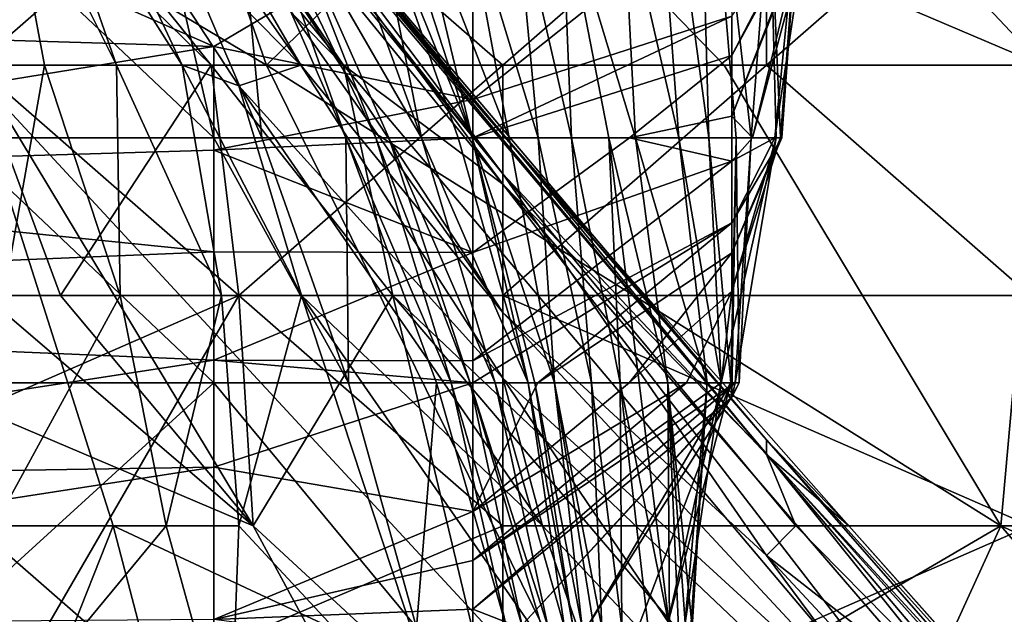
# Model space of a CAD drawing. Extents: x -1.1 to 1.1, y -0.36 to 0.36.
# Tile 436 of 482: x 0.985 to 1.0016, y 0.1749 to 0.185. Entities that reach past the tile are written whole.
import ezdxf

# ---------------------------------------------------------------- set-up
doc = ezdxf.new("R2010")
doc.units = 0

msp = doc.modelspace()

# ---------------------------------------------------------------- linework, layer by layer
for points in [[(0.988195, 0.184193, 0.272269), (0.978797, 0.195912, 0.272269), (0.990441, 0.184193, 0.276175)], [(0.978797, 0.195912, 0.272269), (0.984132, 0.192005, 0.276175), (0.990441, 0.184193, 0.276175)], [(0.984194, 0.188099, 0.271538), (0.978797, 0.195912, 0.272269), (0.988195, 0.184193, 0.272269)], [(1.002279, 0.184193, 0.737112), (1.004999, 0.188099, 0.744925), (0.99126, 0.195912, 0.737112)], [(0.993113, 0.188099, 0.7293), (1.002279, 0.184193, 0.737112), (0.99126, 0.195912, 0.737112)], [(0.985129, 0.192005, 0.280081), (0.990441, 0.184193, 0.276175), (0.984132, 0.192005, 0.276175)], [(0.985129, 0.192005, 0.280081), (0.988665, 0.188196, 0.283987), (0.993136, 0.182177, 0.280081)], [(0.985129, 0.192005, 0.280081), (0.993136, 0.182177, 0.280081), (0.990441, 0.184193, 0.276175)], [(0.987446, 0.188099, 0.326956), (0.993136, 0.180001, 0.330862), (0.985264, 0.192005, 0.315237)], [(0.985264, 0.192005, 0.315237), (0.993136, 0.182349, 0.315237), (0.988571, 0.188099, 0.311331)], [(0.993136, 0.182349, 0.315237), (0.985264, 0.192005, 0.315237), (0.993136, 0.180001, 0.330862)], [(0.995512, 0.191259, 0.124121), (0.995172, 0.187109, 0.139149), (0.996123, 0.182959, 0.135392)], [(0.996628, 0.182959, 0.127878), (0.995512, 0.191259, 0.124121), (0.996123, 0.182959, 0.135392)], [(0.9964, 0.191259, 0.112849), (0.995512, 0.191259, 0.124121), (0.996628, 0.182959, 0.127878)], [(0.996628, 0.182959, 0.127878), (0.997093, 0.182959, 0.120364), (0.9964, 0.191259, 0.112849)], [(0.997665, 0.187109, 0.105335), (0.9964, 0.191259, 0.112849), (0.997349, 0.182959, 0.116607)], [(0.997349, 0.182959, 0.116607), (0.9964, 0.191259, 0.112849), (0.997093, 0.182959, 0.120364)], [(0.979723, 0.180287, 0.266531), (0.975252, 0.188099, 0.266985), (0.988909, 0.17638, 0.268362)], [(0.988909, 0.17638, 0.268362), (0.975252, 0.188099, 0.266985), (0.984194, 0.184193, 0.269158)], [(0.987758, 0.188099, 0.721487), (0.982569, 0.188099, 0.713675), (0.989132, 0.184193, 0.717581)], [(0.989132, 0.184193, 0.717581), (0.982569, 0.188099, 0.713675), (0.984051, 0.184193, 0.709769)], [(0.985371, 0.184193, 0.350394), (0.984641, 0.188099, 0.346487), (0.984172, 0.184193, 0.3543)], [(0.988195, 0.184193, 0.272269), (0.984194, 0.184193, 0.269158), (0.984194, 0.188099, 0.271538)], [(0.984194, 0.184193, 0.519639), (0.988665, 0.188099, 0.520144), (0.993136, 0.184193, 0.523956)], [(0.984194, 0.188099, 0.51771), (0.988665, 0.188099, 0.520144), (0.984194, 0.184193, 0.519639)], [(0.985371, 0.184193, 0.350394), (0.986591, 0.184193, 0.346487), (0.984641, 0.188099, 0.346487)], [(0.985231, 0.188099, 0.342581), (0.984641, 0.188099, 0.346487), (0.986591, 0.184193, 0.346487)], [(0.987704, 0.184193, 0.342581), (0.985231, 0.188099, 0.342581), (0.986591, 0.184193, 0.346487)], [(0.985882, 0.188099, 0.338675), (0.985231, 0.188099, 0.342581), (0.987704, 0.184193, 0.342581)], [(0.989715, 0.184193, 0.330862), (0.986992, 0.188099, 0.330862), (0.985882, 0.188099, 0.338675)], [(0.989715, 0.184193, 0.330862), (0.985882, 0.188099, 0.338675), (0.988665, 0.183843, 0.338675)], [(0.988665, 0.183843, 0.338675), (0.985882, 0.188099, 0.338675), (0.987704, 0.184193, 0.342581)], [(0.986992, 0.188099, 0.330862), (0.989715, 0.184193, 0.330862), (0.987446, 0.188099, 0.326956)], [(0.987446, 0.188099, 0.326956), (0.989715, 0.184193, 0.330862), (0.993136, 0.180001, 0.330862)], [(0.993113, 0.188099, 0.7293), (0.987758, 0.188099, 0.721487), (0.989132, 0.184193, 0.717581)], [(0.988571, 0.188099, 0.311331), (0.993136, 0.182349, 0.315237), (0.988822, 0.188099, 0.303519)], [(0.997607, 0.177602, 0.283987), (0.988665, 0.188196, 0.283987), (0.997607, 0.17784, 0.287894)], [(0.988665, 0.188196, 0.283987), (0.997607, 0.177602, 0.283987), (0.993136, 0.182177, 0.280081)], [(0.988665, 0.188196, 0.283987), (0.98891, 0.188099, 0.2918), (0.997607, 0.17784, 0.287894)], [(0.993136, 0.184193, 0.523956), (0.988665, 0.188099, 0.520144), (0.997607, 0.188099, 0.525588)], [(0.993136, 0.183028, 0.295706), (0.98891, 0.188099, 0.2918), (0.988822, 0.188099, 0.303519)], [(0.993136, 0.182349, 0.315237), (0.997607, 0.177593, 0.311331), (0.988822, 0.188099, 0.303519)], [(0.993136, 0.183028, 0.295706), (0.988822, 0.188099, 0.303519), (0.997607, 0.177593, 0.311331)], [(0.997607, 0.17784, 0.287894), (0.98891, 0.188099, 0.2918), (0.993136, 0.183028, 0.295706)], [(0.989132, 0.184193, 0.717581), (0.99689, 0.184193, 0.7293), (0.993113, 0.188099, 0.7293)], [(1.002279, 0.184193, 0.737112), (0.993113, 0.188099, 0.7293), (0.99689, 0.184193, 0.7293)], [(0.997607, 0.184193, 0.526399), (0.993136, 0.184193, 0.523956), (0.997607, 0.188099, 0.525588)], [(0.997607, 0.184193, 0.526399), (0.997607, 0.188099, 0.525588), (1.002078, 0.188099, 0.528384)], [(0.997607, 0.184193, 0.526399), (1.002078, 0.188099, 0.528384), (1.002078, 0.180287, 0.529712)], [(0.98385, 0.186447, 0.067764), (0.992629, 0.187109, 0.064335), (0.98824, 0.184507, 0.075278)], [(0.98385, 0.182959, 0.270482), (0.98824, 0.182959, 0.26772), (0.98385, 0.187109, 0.269729)], [(0.98824, 0.182959, 0.26772), (0.987278, 0.187109, 0.266891), (0.98385, 0.187109, 0.269729)], [(0.98824, 0.182959, 0.26772), (0.989052, 0.182959, 0.266891), (0.987278, 0.187109, 0.266891)], [(0.987278, 0.187109, 0.266891), (0.989052, 0.182959, 0.266891), (0.98867, 0.187109, 0.263134)], [(0.98824, 0.184507, 0.075278), (0.992629, 0.187109, 0.064335), (0.992629, 0.183612, 0.079035)], [(0.989052, 0.182959, 0.266891), (0.990476, 0.182959, 0.263134), (0.98867, 0.187109, 0.263134)], [(0.989003, 0.187109, 0.25562), (0.98867, 0.187109, 0.263134), (0.990476, 0.182959, 0.263134)], [(0.990986, 0.182959, 0.251863), (0.989003, 0.187109, 0.25562), (0.990476, 0.182959, 0.263134)], [(0.989367, 0.187109, 0.244349), (0.989003, 0.187109, 0.25562), (0.990986, 0.182959, 0.251863)], [(0.991761, 0.182959, 0.22932), (0.989367, 0.187109, 0.244349), (0.991209, 0.182959, 0.244349)], [(0.989367, 0.187109, 0.244349), (0.991761, 0.182959, 0.22932), (0.990248, 0.187109, 0.225563)], [(0.991209, 0.182959, 0.244349), (0.989367, 0.187109, 0.244349), (0.990986, 0.182959, 0.251863)], [(0.990936, 0.187109, 0.210535), (0.990248, 0.187109, 0.225563), (0.991761, 0.182959, 0.22932)], [(0.992383, 0.182959, 0.210535), (0.990936, 0.187109, 0.210535), (0.991761, 0.182959, 0.22932)], [(0.992618, 0.182959, 0.20302), (0.990936, 0.187109, 0.210535), (0.992383, 0.182959, 0.210535)], [(0.992618, 0.182959, 0.20302), (0.991277, 0.187109, 0.20302), (0.990936, 0.187109, 0.210535)], [(0.991631, 0.187109, 0.195506), (0.991277, 0.187109, 0.20302), (0.992618, 0.182959, 0.20302)], [(0.993246, 0.182959, 0.187992), (0.991631, 0.187109, 0.195506), (0.992618, 0.182959, 0.20302)], [(0.993246, 0.182959, 0.187992), (0.992476, 0.187109, 0.180478), (0.991631, 0.187109, 0.195506)], [(0.993739, 0.182959, 0.176721), (0.992476, 0.187109, 0.180478), (0.993246, 0.182959, 0.187992)], [(0.99335, 0.187109, 0.165449), (0.992476, 0.187109, 0.180478), (0.993739, 0.182959, 0.176721)], [(0.997019, 0.185025, 0.082792), (0.992629, 0.183612, 0.079035), (0.997019, 0.187109, 0.071361)], [(0.992629, 0.187109, 0.064335), (0.997019, 0.187109, 0.071361), (0.992629, 0.183612, 0.079035)], [(0.994303, 0.182959, 0.165449), (0.99335, 0.187109, 0.165449), (0.993739, 0.182959, 0.176721)], [(0.99413, 0.187109, 0.154178), (0.99335, 0.187109, 0.165449), (0.994303, 0.182959, 0.165449)], [(0.994934, 0.182959, 0.154178), (0.99413, 0.187109, 0.154178), (0.994303, 0.182959, 0.165449)], [(0.995386, 0.182959, 0.146664), (0.99413, 0.187109, 0.154178), (0.994934, 0.182959, 0.154178)], [(0.995386, 0.182959, 0.146664), (0.995172, 0.187109, 0.139149), (0.99413, 0.187109, 0.154178)], [(0.996123, 0.182959, 0.135392), (0.995172, 0.187109, 0.139149), (0.995386, 0.182959, 0.146664)], [(0.998447, 0.187109, 0.082792), (0.998516, 0.187109, 0.08655), (0.997019, 0.184356, 0.08655)], [(0.997019, 0.185025, 0.082792), (0.998447, 0.187109, 0.082792), (0.997019, 0.184356, 0.08655)], [(0.998482, 0.187109, 0.090307), (0.997372, 0.182959, 0.094064), (0.997019, 0.183326, 0.090307)], [(0.998516, 0.187109, 0.08655), (0.998482, 0.187109, 0.090307), (0.997019, 0.183326, 0.090307)], [(0.997019, 0.184356, 0.08655), (0.998516, 0.187109, 0.08655), (0.997019, 0.183326, 0.090307)], [(0.997349, 0.182959, 0.116607), (0.99777, 0.182959, 0.109092), (0.997665, 0.187109, 0.105335)], [(0.997372, 0.182959, 0.094064), (0.998372, 0.187109, 0.094064), (0.997746, 0.182959, 0.097821)], [(0.998372, 0.187109, 0.094064), (0.997372, 0.182959, 0.094064), (0.998482, 0.187109, 0.090307)], [(0.997843, 0.182959, 0.105335), (0.997665, 0.187109, 0.105335), (0.99777, 0.182959, 0.109092)], [(0.997665, 0.187109, 0.105335), (0.997843, 0.182959, 0.105335), (0.99816, 0.187109, 0.097821)], [(0.997746, 0.182959, 0.097821), (0.99816, 0.187109, 0.097821), (0.997869, 0.182959, 0.101578)], [(0.998372, 0.187109, 0.094064), (0.99816, 0.187109, 0.097821), (0.997746, 0.182959, 0.097821)], [(0.997869, 0.182959, 0.101578), (0.99816, 0.187109, 0.097821), (0.997843, 0.182959, 0.105335)], [(0.975071, 0.184903, 0.075278), (0.98385, 0.186447, 0.067764), (0.98824, 0.184507, 0.075278)], [(0.98824, 0.184507, 0.075278), (0.975071, 0.18236, 0.08655), (0.975071, 0.184903, 0.075278)], [(0.992629, 0.182959, 0.081775), (0.997019, 0.185025, 0.082792), (0.997019, 0.184356, 0.08655)], [(0.992629, 0.182959, 0.081775), (0.992629, 0.183612, 0.079035), (0.997019, 0.185025, 0.082792)], [(0.975071, 0.18236, 0.08655), (0.98824, 0.184507, 0.075278), (0.98824, 0.182753, 0.082792)], [(0.992629, 0.183612, 0.079035), (0.98824, 0.182753, 0.082792), (0.98824, 0.184507, 0.075278)], [(0.992629, 0.182959, 0.081775), (0.997019, 0.184356, 0.08655), (0.995286, 0.182959, 0.08655)], [(0.997019, 0.183326, 0.090307), (0.995286, 0.182959, 0.08655), (0.997019, 0.184356, 0.08655)], [(0.979723, 0.180287, 0.520144), (0.984194, 0.184193, 0.519639), (0.988665, 0.180287, 0.523417)], [(0.981562, 0.17638, 0.694144), (0.986535, 0.17638, 0.701956), (0.984051, 0.184193, 0.709769)], [(0.984051, 0.184193, 0.709769), (0.994903, 0.172474, 0.709769), (0.989132, 0.184193, 0.717581)], [(0.986535, 0.17638, 0.701956), (0.994903, 0.172474, 0.709769), (0.984051, 0.184193, 0.709769)], [(0.985371, 0.184193, 0.350394), (0.984172, 0.184193, 0.3543), (0.984684, 0.180287, 0.3543)], [(0.985643, 0.180287, 0.268362), (0.988909, 0.17638, 0.268362), (0.984194, 0.184193, 0.269158)], [(0.988665, 0.180287, 0.523417), (0.984194, 0.184193, 0.519639), (0.993136, 0.184193, 0.523956)], [(0.984194, 0.184193, 0.269158), (0.988195, 0.184193, 0.272269), (0.985643, 0.180287, 0.268362)], [(0.984684, 0.180287, 0.3543), (0.986653, 0.180287, 0.350394), (0.985371, 0.184193, 0.350394)], [(0.986591, 0.184193, 0.346487), (0.985371, 0.184193, 0.350394), (0.986653, 0.180287, 0.350394)], [(0.988665, 0.180287, 0.270058), (0.985643, 0.180287, 0.268362), (0.988195, 0.184193, 0.272269)], [(0.988369, 0.180287, 0.346487), (0.986591, 0.184193, 0.346487), (0.986653, 0.180287, 0.350394)], [(0.987704, 0.184193, 0.342581), (0.986591, 0.184193, 0.346487), (0.988369, 0.180287, 0.346487)], [(0.989728, 0.180287, 0.342581), (0.987704, 0.184193, 0.342581), (0.988369, 0.180287, 0.346487)], [(0.987704, 0.184193, 0.342581), (0.989728, 0.180287, 0.342581), (0.988665, 0.183843, 0.338675)], [(0.990441, 0.184193, 0.276175), (0.991272, 0.180287, 0.272269), (0.988195, 0.184193, 0.272269)], [(0.991272, 0.180287, 0.272269), (0.988665, 0.180287, 0.270058), (0.988195, 0.184193, 0.272269)], [(0.993136, 0.180287, 0.525401), (0.988665, 0.180287, 0.523417), (0.993136, 0.184193, 0.523956)], [(0.988665, 0.183843, 0.338675), (0.993136, 0.178888, 0.334769), (0.989715, 0.184193, 0.330862)], [(0.989132, 0.184193, 0.717581), (1.00158, 0.17638, 0.725394), (0.99689, 0.184193, 0.7293)], [(1.00158, 0.17638, 0.725394), (0.989132, 0.184193, 0.717581), (0.994903, 0.172474, 0.709769)], [(0.989715, 0.184193, 0.330862), (0.993136, 0.178888, 0.334769), (0.993136, 0.180001, 0.330862)], [(0.991272, 0.180287, 0.272269), (0.990441, 0.184193, 0.276175), (1.003631, 0.168568, 0.276175)], [(0.990441, 0.184193, 0.276175), (0.993136, 0.182177, 0.280081), (1.003631, 0.168568, 0.276175)], [(0.993136, 0.180287, 0.525401), (0.997607, 0.184193, 0.526399), (1.002078, 0.180287, 0.529712)], [(0.993136, 0.180287, 0.525401), (0.993136, 0.184193, 0.523956), (0.997607, 0.184193, 0.526399)], [(0.99689, 0.184193, 0.7293), (1.00158, 0.17638, 0.725394), (1.002279, 0.184193, 0.737112)], [(1.00158, 0.17638, 0.725394), (1.010129, 0.172474, 0.733206), (1.002279, 0.184193, 0.737112)], [(0.988665, 0.183843, 0.338675), (0.989728, 0.180287, 0.342581), (0.99381, 0.17638, 0.338675)], [(0.988665, 0.183843, 0.338675), (0.99381, 0.17638, 0.338675), (0.993136, 0.178888, 0.334769)], [(0.98824, 0.182753, 0.082792), (0.992629, 0.183612, 0.079035), (0.992629, 0.182959, 0.081775)], [(0.997019, 0.182565, 0.094064), (0.995286, 0.182959, 0.08655), (0.997019, 0.183326, 0.090307)], [(0.997372, 0.182959, 0.094064), (0.997019, 0.182565, 0.094064), (0.997019, 0.183326, 0.090307)], [(0.98824, 0.182959, 0.26772), (0.98385, 0.182959, 0.270482), (0.98824, 0.178809, 0.268927)], [(0.98824, 0.178809, 0.268927), (0.98385, 0.182959, 0.270482), (0.98385, 0.178809, 0.270764)], [(0.992629, 0.182959, 0.081775), (0.992629, 0.181015, 0.090307), (0.98824, 0.182753, 0.082792)], [(0.98824, 0.178809, 0.268927), (0.990522, 0.178809, 0.266891), (0.98824, 0.182959, 0.26772)], [(0.990522, 0.178809, 0.266891), (0.989052, 0.182959, 0.266891), (0.98824, 0.182959, 0.26772)], [(0.990476, 0.182959, 0.263134), (0.989052, 0.182959, 0.266891), (0.990522, 0.178809, 0.266891)], [(0.990476, 0.182959, 0.263134), (0.990522, 0.178809, 0.266891), (0.992016, 0.178809, 0.263134)], [(0.992264, 0.178809, 0.259377), (0.990476, 0.182959, 0.263134), (0.992016, 0.178809, 0.263134)], [(0.990986, 0.182959, 0.251863), (0.990476, 0.182959, 0.263134), (0.992264, 0.178809, 0.259377)], [(0.992586, 0.178809, 0.248106), (0.990986, 0.182959, 0.251863), (0.992264, 0.178809, 0.259377)], [(0.990986, 0.182959, 0.251863), (0.992586, 0.178809, 0.248106), (0.991209, 0.182959, 0.244349)], [(0.993011, 0.178809, 0.233077), (0.991761, 0.182959, 0.22932), (0.991209, 0.182959, 0.244349)], [(0.991209, 0.182959, 0.244349), (0.992586, 0.178809, 0.248106), (0.993011, 0.178809, 0.233077)], [(0.993566, 0.178809, 0.210535), (0.991761, 0.182959, 0.22932), (0.993011, 0.178809, 0.233077)], [(0.993566, 0.178809, 0.210535), (0.992383, 0.182959, 0.210535), (0.991761, 0.182959, 0.22932)], [(0.992618, 0.182959, 0.20302), (0.992383, 0.182959, 0.210535), (0.993566, 0.178809, 0.210535)], [(0.99368, 0.178809, 0.20302), (0.992618, 0.182959, 0.20302), (0.993566, 0.178809, 0.210535)], [(0.994015, 0.178809, 0.191749), (0.992618, 0.182959, 0.20302), (0.99368, 0.178809, 0.20302)], [(0.994015, 0.178809, 0.191749), (0.993246, 0.182959, 0.187992), (0.992618, 0.182959, 0.20302)], [(0.997019, 0.182565, 0.094064), (0.992629, 0.181015, 0.090307), (0.995286, 0.182959, 0.08655)], [(0.995286, 0.182959, 0.08655), (0.992629, 0.181015, 0.090307), (0.992629, 0.182959, 0.081775)], [(0.997607, 0.17784, 0.287894), (0.993136, 0.183028, 0.295706), (0.999, 0.17638, 0.299612)], [(0.999, 0.17638, 0.299612), (0.993136, 0.183028, 0.295706), (0.997607, 0.177593, 0.311331)], [(0.993739, 0.182959, 0.176721), (0.993246, 0.182959, 0.187992), (0.994015, 0.178809, 0.191749)], [(0.994643, 0.178809, 0.172963), (0.993739, 0.182959, 0.176721), (0.994015, 0.178809, 0.191749)], [(0.994303, 0.182959, 0.165449), (0.993739, 0.182959, 0.176721), (0.994643, 0.178809, 0.172963)], [(0.995127, 0.178809, 0.161692), (0.994303, 0.182959, 0.165449), (0.994643, 0.178809, 0.172963)], [(0.994934, 0.182959, 0.154178), (0.994303, 0.182959, 0.165449), (0.995127, 0.178809, 0.161692)], [(0.994934, 0.182959, 0.154178), (0.995934, 0.178809, 0.146664), (0.995386, 0.182959, 0.146664)], [(0.995127, 0.178809, 0.161692), (0.995961, 0.174659, 0.154178), (0.994934, 0.182959, 0.154178)], [(0.995934, 0.178809, 0.146664), (0.994934, 0.182959, 0.154178), (0.995961, 0.174659, 0.154178)], [(0.9966, 0.178809, 0.135392), (0.995386, 0.182959, 0.146664), (0.995934, 0.178809, 0.146664)], [(0.995386, 0.182959, 0.146664), (0.9966, 0.178809, 0.135392), (0.996123, 0.182959, 0.135392)], [(0.99684, 0.178809, 0.131635), (0.996123, 0.182959, 0.135392), (0.9966, 0.178809, 0.135392)], [(0.996628, 0.182959, 0.127878), (0.996123, 0.182959, 0.135392), (0.99684, 0.178809, 0.131635)], [(0.997003, 0.178809, 0.127878), (0.996628, 0.182959, 0.127878), (0.99684, 0.178809, 0.131635)], [(0.997093, 0.182959, 0.120364), (0.996628, 0.182959, 0.127878), (0.997003, 0.178809, 0.127878)], [(0.996839, 0.178809, 0.112849), (0.99777, 0.182959, 0.109092), (0.997077, 0.178809, 0.116607)], [(0.99777, 0.182959, 0.109092), (0.996839, 0.178809, 0.112849), (0.997019, 0.180362, 0.109092)], [(0.997003, 0.178809, 0.127878), (0.997019, 0.178575, 0.124121), (0.997093, 0.182959, 0.120364)], [(0.997843, 0.182959, 0.105335), (0.99777, 0.182959, 0.109092), (0.997019, 0.180362, 0.109092)], [(0.997019, 0.180362, 0.109092), (0.997019, 0.18101, 0.105335), (0.997843, 0.182959, 0.105335)], [(0.997869, 0.182959, 0.101578), (0.997843, 0.182959, 0.105335), (0.997019, 0.18101, 0.105335)], [(0.997019, 0.181517, 0.101578), (0.997869, 0.182959, 0.101578), (0.997019, 0.18101, 0.105335)], [(0.997746, 0.182959, 0.097821), (0.997869, 0.182959, 0.101578), (0.997019, 0.181517, 0.101578)], [(0.997746, 0.182959, 0.097821), (0.997019, 0.181517, 0.101578), (0.997019, 0.182565, 0.094064)], [(0.997019, 0.182565, 0.094064), (0.997372, 0.182959, 0.094064), (0.997746, 0.182959, 0.097821)], [(0.997019, 0.178575, 0.124121), (0.997145, 0.178809, 0.120364), (0.997093, 0.182959, 0.120364)], [(0.997349, 0.182959, 0.116607), (0.997077, 0.178809, 0.116607), (0.99777, 0.182959, 0.109092)], [(0.997077, 0.178809, 0.116607), (0.997349, 0.182959, 0.116607), (0.997145, 0.178809, 0.120364)], [(0.997349, 0.182959, 0.116607), (0.997093, 0.182959, 0.120364), (0.997145, 0.178809, 0.120364)], [(0.98824, 0.182753, 0.082792), (0.98824, 0.181029, 0.090307), (0.975071, 0.18236, 0.08655)], [(0.98824, 0.181029, 0.090307), (0.98824, 0.182753, 0.082792), (0.992629, 0.181015, 0.090307)], [(0.997019, 0.181517, 0.101578), (0.992629, 0.179181, 0.097821), (0.997019, 0.182565, 0.094064)], [(0.992629, 0.179181, 0.097821), (0.992629, 0.181015, 0.090307), (0.997019, 0.182565, 0.094064)], [(0.966291, 0.180117, 0.097821), (0.975071, 0.18236, 0.08655), (0.98824, 0.181029, 0.090307)], [(0.993136, 0.182349, 0.315237), (0.993136, 0.180001, 0.330862), (0.997607, 0.175881, 0.326956)], [(0.998102, 0.17638, 0.319144), (0.993136, 0.182349, 0.315237), (0.997607, 0.175881, 0.326956)], [(0.997607, 0.177593, 0.311331), (0.993136, 0.182349, 0.315237), (0.998102, 0.17638, 0.319144)], [(0.993136, 0.182177, 0.280081), (0.997607, 0.177602, 0.283987), (1.004863, 0.168568, 0.280081)], [(0.993136, 0.182177, 0.280081), (1.004863, 0.168568, 0.280081), (1.003631, 0.168568, 0.276175)], [(0.992629, 0.178809, 0.099374), (0.992629, 0.179181, 0.097821), (0.997019, 0.181517, 0.101578)], [(0.99373, 0.178809, 0.101578), (0.992629, 0.178809, 0.099374), (0.997019, 0.181517, 0.101578)], [(0.99373, 0.178809, 0.101578), (0.997019, 0.181517, 0.101578), (0.997019, 0.18101, 0.105335)], [(0.966291, 0.180117, 0.097821), (0.98824, 0.181029, 0.090307), (0.98824, 0.179189, 0.097821)], [(0.98824, 0.181029, 0.090307), (0.992629, 0.181015, 0.090307), (0.98824, 0.179189, 0.097821)], [(0.98824, 0.179189, 0.097821), (0.992629, 0.181015, 0.090307), (0.992629, 0.179181, 0.097821)], [(0.997019, 0.18101, 0.105335), (0.99528, 0.178809, 0.105335), (0.99373, 0.178809, 0.101578)], [(0.99528, 0.178809, 0.105335), (0.997019, 0.18101, 0.105335), (0.997019, 0.180362, 0.109092)], [(0.988665, 0.180287, 0.523417), (0.979723, 0.17638, 0.522635), (0.979723, 0.180287, 0.520144)], [(0.988665, 0.180287, 0.523417), (0.984194, 0.172578, 0.526175), (0.979723, 0.17638, 0.522635)], [(0.993136, 0.168568, 0.267458), (0.979723, 0.180287, 0.266531), (0.988909, 0.17638, 0.268362)], [(0.984194, 0.172474, 0.266154), (0.979723, 0.180287, 0.266531), (0.993136, 0.168568, 0.267458)], [(0.993136, 0.17638, 0.526895), (0.984194, 0.172578, 0.526175), (0.988665, 0.180287, 0.523417)], [(0.984684, 0.180287, 0.3543), (0.984516, 0.17638, 0.3543), (0.986653, 0.180287, 0.350394)], [(0.986653, 0.180287, 0.350394), (0.984516, 0.17638, 0.3543), (0.987434, 0.17638, 0.350394)], [(0.988909, 0.17638, 0.268362), (0.985643, 0.180287, 0.268362), (0.988665, 0.180287, 0.270058)], [(0.988369, 0.180287, 0.346487), (0.986653, 0.180287, 0.350394), (0.987434, 0.17638, 0.350394)], [(0.988369, 0.180287, 0.346487), (0.987434, 0.17638, 0.350394), (0.988665, 0.17638, 0.348448)], [(0.988369, 0.180287, 0.346487), (0.988665, 0.17638, 0.348448), (0.989728, 0.180287, 0.342581)], [(0.988665, 0.180287, 0.270058), (0.991272, 0.180287, 0.272269), (0.988909, 0.17638, 0.268362)], [(0.993136, 0.17638, 0.526895), (0.988665, 0.180287, 0.523417), (0.993136, 0.180287, 0.525401)], [(0.988665, 0.17638, 0.348448), (0.992305, 0.172474, 0.346487), (0.989728, 0.180287, 0.342581)], [(0.993136, 0.172474, 0.268767), (0.988909, 0.17638, 0.268362), (0.991272, 0.180287, 0.272269)], [(0.992305, 0.172474, 0.346487), (0.995158, 0.172474, 0.342581), (0.989728, 0.180287, 0.342581)], [(0.99381, 0.17638, 0.338675), (0.989728, 0.180287, 0.342581), (0.995158, 0.172474, 0.342581)], [(0.991272, 0.180287, 0.272269), (1.003631, 0.168568, 0.276175), (1.00127, 0.168568, 0.272269)], [(0.991272, 0.180287, 0.272269), (1.00127, 0.168568, 0.272269), (0.993136, 0.172474, 0.268767)], [(1.002078, 0.17638, 0.53069), (0.993136, 0.180287, 0.525401), (1.002078, 0.180287, 0.529712)], [(0.993136, 0.180287, 0.525401), (1.002078, 0.17638, 0.53069), (0.993136, 0.17638, 0.526895)], [(0.997019, 0.180362, 0.109092), (0.996252, 0.178809, 0.109092), (0.99528, 0.178809, 0.105335)], [(0.996839, 0.178809, 0.112849), (0.996252, 0.178809, 0.109092), (0.997019, 0.180362, 0.109092)], [(0.975071, 0.177167, 0.109092), (0.966291, 0.180117, 0.097821), (0.98824, 0.179189, 0.097821)], [(0.993136, 0.180001, 0.330862), (0.993136, 0.178888, 0.334769), (1.000139, 0.172474, 0.330862)], [(0.993136, 0.180001, 0.330862), (1.000139, 0.172474, 0.330862), (0.997607, 0.175881, 0.326956)], [(0.975071, 0.177167, 0.109092), (0.98824, 0.179189, 0.097821), (0.98824, 0.177376, 0.105335)], [(0.992629, 0.179181, 0.097821), (0.992629, 0.178809, 0.099374), (0.98824, 0.179189, 0.097821)], [(0.992629, 0.178809, 0.099374), (0.98824, 0.177376, 0.105335), (0.98824, 0.179189, 0.097821)], [(0.993136, 0.178888, 0.334769), (0.99381, 0.17638, 0.338675), (0.997489, 0.172474, 0.338675)], [(1.000139, 0.172474, 0.330862), (0.993136, 0.178888, 0.334769), (0.997489, 0.172474, 0.338675)], [(0.98369, 0.174659, 0.270649), (0.98824, 0.178809, 0.268927), (0.98385, 0.178809, 0.270764)], [(0.98824, 0.178809, 0.268927), (0.98369, 0.174659, 0.270649), (0.98824, 0.174659, 0.269636)], [(0.98824, 0.174659, 0.269636), (0.991674, 0.174659, 0.266891), (0.98824, 0.178809, 0.268927)], [(0.990522, 0.178809, 0.266891), (0.98824, 0.178809, 0.268927), (0.991674, 0.174659, 0.266891)], [(0.98824, 0.177376, 0.105335), (0.992629, 0.178809, 0.099374), (0.992629, 0.176628, 0.109092)], [(0.992016, 0.178809, 0.263134), (0.990522, 0.178809, 0.266891), (0.991674, 0.174659, 0.266891)], [(0.991674, 0.174659, 0.266891), (0.993202, 0.174659, 0.263134), (0.992016, 0.178809, 0.263134)], [(0.992264, 0.178809, 0.259377), (0.992016, 0.178809, 0.263134), (0.993202, 0.174659, 0.263134)], [(0.993471, 0.174659, 0.259377), (0.992264, 0.178809, 0.259377), (0.993202, 0.174659, 0.263134)], [(0.992586, 0.178809, 0.248106), (0.992264, 0.178809, 0.259377), (0.993471, 0.174659, 0.259377)], [(0.993802, 0.174659, 0.244349), (0.992586, 0.178809, 0.248106), (0.993471, 0.174659, 0.259377)], [(0.993905, 0.174659, 0.236834), (0.992586, 0.178809, 0.248106), (0.993802, 0.174659, 0.244349)], [(0.992586, 0.178809, 0.248106), (0.993905, 0.174659, 0.236834), (0.993011, 0.178809, 0.233077)], [(0.992629, 0.175797, 0.112849), (0.996839, 0.178809, 0.112849), (0.997077, 0.178809, 0.116607)], [(0.996839, 0.178809, 0.112849), (0.992629, 0.175797, 0.112849), (0.996252, 0.178809, 0.109092)], [(0.992629, 0.175797, 0.112849), (0.992629, 0.176628, 0.109092), (0.996252, 0.178809, 0.109092)], [(0.996252, 0.178809, 0.109092), (0.992629, 0.176628, 0.109092), (0.99528, 0.178809, 0.105335)], [(0.99528, 0.178809, 0.105335), (0.992629, 0.176628, 0.109092), (0.99373, 0.178809, 0.101578)], [(0.99373, 0.178809, 0.101578), (0.992629, 0.176628, 0.109092), (0.992629, 0.178809, 0.099374)], [(0.997019, 0.178559, 0.120364), (0.992629, 0.174972, 0.116607), (0.997077, 0.178809, 0.116607)], [(0.992629, 0.174972, 0.116607), (0.992629, 0.175797, 0.112849), (0.997077, 0.178809, 0.116607)], [(0.994182, 0.174659, 0.221806), (0.993011, 0.178809, 0.233077), (0.993905, 0.174659, 0.236834)], [(0.994182, 0.174659, 0.221806), (0.993566, 0.178809, 0.210535), (0.993011, 0.178809, 0.233077)], [(0.994333, 0.174659, 0.210535), (0.993566, 0.178809, 0.210535), (0.994182, 0.174659, 0.221806)], [(0.99368, 0.178809, 0.20302), (0.993566, 0.178809, 0.210535), (0.994333, 0.174659, 0.210535)], [(0.994483, 0.174659, 0.20302), (0.99368, 0.178809, 0.20302), (0.994333, 0.174659, 0.210535)], [(0.99368, 0.178809, 0.20302), (0.994483, 0.174659, 0.20302), (0.994015, 0.178809, 0.191749)], [(0.994681, 0.174659, 0.191749), (0.994015, 0.178809, 0.191749), (0.994483, 0.174659, 0.20302)], [(0.994818, 0.174659, 0.184235), (0.994015, 0.178809, 0.191749), (0.994681, 0.174659, 0.191749)], [(0.994818, 0.174659, 0.184235), (0.994643, 0.178809, 0.172963), (0.994015, 0.178809, 0.191749)], [(0.997003, 0.178809, 0.127878), (0.995432, 0.174659, 0.127878), (0.994562, 0.174659, 0.124121)], [(0.997019, 0.178575, 0.124121), (0.997003, 0.178809, 0.127878), (0.994562, 0.174659, 0.124121)], [(0.995156, 0.174659, 0.172963), (0.994643, 0.178809, 0.172963), (0.994818, 0.174659, 0.184235)], [(0.995127, 0.178809, 0.161692), (0.994643, 0.178809, 0.172963), (0.995156, 0.174659, 0.172963)], [(0.9956, 0.174659, 0.161692), (0.995127, 0.178809, 0.161692), (0.995156, 0.174659, 0.172963)], [(0.995961, 0.174659, 0.154178), (0.995127, 0.178809, 0.161692), (0.9956, 0.174659, 0.161692)], [(0.995432, 0.174659, 0.127878), (0.997003, 0.178809, 0.127878), (0.995918, 0.174659, 0.131635)], [(0.995918, 0.174659, 0.131635), (0.99684, 0.178809, 0.131635), (0.996218, 0.174659, 0.135392)], [(0.997003, 0.178809, 0.127878), (0.99684, 0.178809, 0.131635), (0.995918, 0.174659, 0.131635)], [(0.996232, 0.174659, 0.146664), (0.995934, 0.178809, 0.146664), (0.996114, 0.174659, 0.150421)], [(0.996349, 0.174659, 0.142906), (0.995934, 0.178809, 0.146664), (0.996232, 0.174659, 0.146664)], [(0.995934, 0.178809, 0.146664), (0.996349, 0.174659, 0.142906), (0.9966, 0.178809, 0.135392)], [(0.996114, 0.174659, 0.150421), (0.995934, 0.178809, 0.146664), (0.995961, 0.174659, 0.154178)], [(0.996218, 0.174659, 0.135392), (0.9966, 0.178809, 0.135392), (0.996322, 0.174659, 0.139149)], [(0.99684, 0.178809, 0.131635), (0.9966, 0.178809, 0.135392), (0.996218, 0.174659, 0.135392)], [(0.996322, 0.174659, 0.139149), (0.9966, 0.178809, 0.135392), (0.996349, 0.174659, 0.142906)], [(0.997019, 0.178559, 0.120364), (0.997145, 0.178809, 0.120364), (0.997019, 0.178575, 0.124121)], [(0.997077, 0.178809, 0.116607), (0.997145, 0.178809, 0.120364), (0.997019, 0.178559, 0.120364)], [(0.997019, 0.178559, 0.120364), (0.993425, 0.174659, 0.120364), (0.992629, 0.174972, 0.116607)], [(0.997019, 0.178559, 0.120364), (0.997019, 0.178575, 0.124121), (0.993425, 0.174659, 0.120364)], [(0.993425, 0.174659, 0.120364), (0.997019, 0.178575, 0.124121), (0.994562, 0.174659, 0.124121)], [(0.999, 0.17638, 0.299612), (1.005957, 0.168568, 0.299612), (0.997607, 0.17784, 0.287894)], [(1.005718, 0.168568, 0.287894), (0.997607, 0.17784, 0.287894), (1.005957, 0.168568, 0.299612)], [(0.997607, 0.177602, 0.283987), (0.997607, 0.17784, 0.287894), (1.005718, 0.168568, 0.287894)], [(1.004863, 0.168568, 0.280081), (0.997607, 0.177602, 0.283987), (1.005718, 0.168568, 0.287894)], [(0.997607, 0.177593, 0.311331), (1.005927, 0.168568, 0.311331), (0.999, 0.17638, 0.299612)], [(0.997607, 0.177593, 0.311331), (0.998102, 0.17638, 0.319144), (1.001956, 0.172474, 0.319144)], [(1.001956, 0.172474, 0.319144), (1.005927, 0.168568, 0.311331), (0.997607, 0.177593, 0.311331)], [(0.970681, 0.174659, 0.121665), (0.98824, 0.177376, 0.105335), (0.98824, 0.174793, 0.116607)], [(0.970681, 0.174659, 0.121665), (0.975071, 0.177167, 0.109092), (0.98824, 0.177376, 0.105335)], [(0.98824, 0.177376, 0.105335), (0.992629, 0.176628, 0.109092), (0.98824, 0.174793, 0.116607)], [(0.98824, 0.174793, 0.116607), (0.992629, 0.176628, 0.109092), (0.992629, 0.175797, 0.112849)], [(0.980222, 0.172474, 0.686331), (0.984985, 0.172474, 0.694144), (0.981562, 0.17638, 0.694144)], [(0.981562, 0.17638, 0.694144), (0.984985, 0.172474, 0.694144), (0.986535, 0.17638, 0.701956)], [(0.984516, 0.17638, 0.3543), (0.984194, 0.172474, 0.354413), (0.987434, 0.17638, 0.350394)], [(0.98852, 0.172474, 0.350394), (0.987434, 0.17638, 0.350394), (0.984194, 0.172474, 0.354413)], [(0.993136, 0.17638, 0.526895), (0.993136, 0.172474, 0.528747), (0.984194, 0.172578, 0.526175)], [(0.984985, 0.172474, 0.694144), (0.987559, 0.172474, 0.69805), (0.986535, 0.17638, 0.701956)], [(0.994903, 0.172474, 0.709769), (0.986535, 0.17638, 0.701956), (0.987559, 0.172474, 0.69805)], [(0.988665, 0.17638, 0.348448), (0.987434, 0.17638, 0.350394), (0.98852, 0.172474, 0.350394)], [(0.988665, 0.17638, 0.348448), (0.98852, 0.172474, 0.350394), (0.992305, 0.172474, 0.346487)], [(0.993136, 0.172474, 0.268767), (0.993136, 0.168568, 0.267458), (0.988909, 0.17638, 0.268362)], [(1.002078, 0.17638, 0.53069), (0.993136, 0.172474, 0.528747), (0.993136, 0.17638, 0.526895)], [(1.002078, 0.168568, 0.533395), (0.993136, 0.172474, 0.528747), (1.002078, 0.17638, 0.53069)], [(0.995158, 0.172474, 0.342581), (0.997489, 0.172474, 0.338675), (0.99381, 0.17638, 0.338675)], [(0.999795, 0.172474, 0.717581), (1.00158, 0.17638, 0.725394), (0.994903, 0.172474, 0.709769)], [(0.997607, 0.175881, 0.326956), (1.001956, 0.172474, 0.319144), (0.998102, 0.17638, 0.319144)], [(1.005957, 0.168568, 0.299612), (0.999, 0.17638, 0.299612), (1.005927, 0.168568, 0.311331)], [(0.999795, 0.172474, 0.717581), (1.00495, 0.172474, 0.725394), (1.00158, 0.17638, 0.725394)], [(1.010129, 0.172474, 0.733206), (1.00158, 0.17638, 0.725394), (1.00495, 0.172474, 0.725394)], [(1.000139, 0.172474, 0.330862), (1.006549, 0.166261, 0.330862), (0.997607, 0.175881, 0.326956)], [(0.997607, 0.175881, 0.326956), (1.006549, 0.166261, 0.330862), (1.001956, 0.172474, 0.319144)], [(0.992629, 0.175797, 0.112849), (0.992629, 0.174972, 0.116607), (0.98824, 0.174793, 0.116607)], [(0.98824, 0.174793, 0.116607), (0.992629, 0.174972, 0.116607), (0.992629, 0.174225, 0.120364)], [(0.993425, 0.174659, 0.120364), (0.992629, 0.174225, 0.120364), (0.992629, 0.174972, 0.116607)]]:
    msp.add_3dface(points)

doc.saveas('drawing.dxf')
